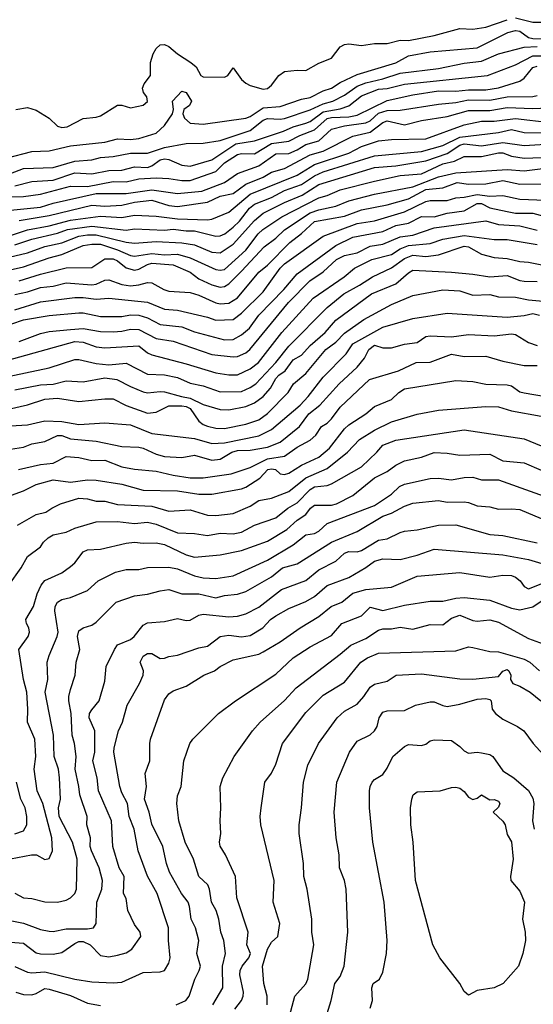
# Model space of a CAD drawing. Header units: metres. Extents: x -46681 to -43747, y -240911 to -237677.
# Tile 965 of 1056: x -44685 to -44625, y -237909 to -237795. Entities that reach past the tile are written whole.
import ezdxf

# ---------------------------------------------------------------- set-up
doc = ezdxf.new("R2010")
doc.units = ezdxf.units.M
doc.layers.add('CONTOUR_INDEX', color=1, linetype='Continuous')
doc.layers.add('CONTOUR_INTER', color=3, linetype='Continuous')

msp = doc.modelspace()

# ---------------------------------------------------------------- linework, layer by layer
at = {"layer": 'CONTOUR_INDEX'}
for points, elevation in [([(-44685.46, -237805.02), (-44684.1, -237804.78), (-44683.1, -237805.09), (-44681.6, -237806.02), (-44680.6, -237806.93), (-44680.1, -237807.1), (-44679.49, -237807.02), (-44677.6, -237806.06), (-44676.1, -237805.91), (-44675.6, -237805.74), (-44673.6, -237804.51), (-44673.1, -237804.51), (-44672.1, -237804.8), (-44670.6, -237804.48), (-44670.1, -237804.07), (-44670.16, -237803.52), (-44670.56, -237803.02), (-44670.68, -237802.52), (-44670.48, -237802.02), (-44669.76, -237801.02), (-44669.73, -237799.52), (-44669.44, -237798.52), (-44669.1, -237797.87), (-44668.6, -237797.44), (-44668.1, -237797.41), (-44667.6, -237797.65), (-44666.61, -237798.52), (-44665.04, -237799.52), (-44664.43, -237800.02), (-44663.87, -237801.02), (-44663.6, -237801.17), (-44661.1, -237801.21), (-44660.72, -237801.02), (-44660.1, -237800.12), (-44659.1, -237801.49), (-44658.6, -237801.91), (-44658.1, -237802.21), (-44656.6, -237802.61), (-44656.1, -237802.54), (-44655.6, -237802.16), (-44654.76, -237801.02), (-44654.1, -237800.58), (-44652.6, -237800.41), (-44651.6, -237800.44), (-44650.1, -237799.59), (-44648.6, -237798.99), (-44647.6, -237797.68), (-44647.1, -237797.41), (-44646.6, -237797.35), (-44645.1, -237797.53), (-44643.6, -237797.28), (-44642.1, -237797.3), (-44640.6, -237796.91), (-44639.6, -237796.95), (-44636.6, -237796.37), (-44633.6, -237795.55), (-44632.1, -237795.64), (-44630.6, -237795.4), (-44628.1, -237794.52)], 50), ([(-44627.1, -237794.29), (-44625.1, -237794.82), (-44623.6, -237794.8)], 50), ([(-44686.1, -237816.76), (-44682.6, -237816.39), (-44681.1, -237815.93), (-44676.1, -237814.81), (-44672.6, -237814.8), (-44669.6, -237814.36), (-44666.6, -237814.82), (-44663.77, -237814.52), (-44661.1, -237813.53), (-44659.6, -237812.49), (-44657.1, -237811.59), (-44655.1, -237810.16), (-44653.6, -237810.13), (-44652.6, -237809.7), (-44651.6, -237809.07), (-44650.1, -237808.65), (-44648.6, -237807.29), (-44647.1, -237806.92), (-44644.6, -237806.57), (-44644.1, -237806.33), (-44643.1, -237805.44), (-44642.1, -237805.13), (-44640.6, -237805.09), (-44636.1, -237804.36), (-44634.1, -237804.18), (-44632.6, -237803.86), (-44630.1, -237803.9), (-44628.1, -237803.53), (-44625.1, -237803.47), (-44624.6, -237803.37)], 55), ([(-44688.1, -237824.16), (-44684.6, -237823.35), (-44681.6, -237822.3), (-44680.1, -237821.94), (-44677.6, -237820.88), (-44676.6, -237820.71), (-44675.6, -237820.73), (-44673.6, -237821.38), (-44672.1, -237822.03), (-44671.6, -237822.11), (-44669.6, -237821.82), (-44668.1, -237821.96), (-44666.6, -237821.89), (-44665.1, -237822.33), (-44662.1, -237823.66), (-44661.6, -237823.77), (-44661.1, -237823.66), (-44658.6, -237821.44), (-44657.19, -237819.52), (-44656.63, -237819.02), (-44654.41, -237817.52), (-44650.1, -237815.31), (-44649.1, -237815.03), (-44647.6, -237814.38), (-44643.6, -237813.35), (-44640.6, -237812.71), (-44638.1, -237812.52), (-44635.6, -237811.34), (-44634.25, -237811.02), (-44633.1, -237810.5), (-44631.1, -237810.49), (-44629.1, -237810.05), (-44628.6, -237810.04), (-44627.6, -237810.45), (-44626.1, -237810.68), (-44623.1, -237810.58)], 60), ([(-44685.1, -237832.1), (-44682.6, -237831.14), (-44681.6, -237830.91), (-44679.1, -237830.67), (-44677.6, -237830.56), (-44675.6, -237830.9), (-44674.1, -237830.96), (-44673.1, -237830.89), (-44672.1, -237830.66), (-44671.1, -237830.7), (-44669.1, -237831.74), (-44667.1, -237832.06), (-44662.6, -237833.59), (-44660.1, -237833.87), (-44659.6, -237833.82), (-44658.6, -237833.4), (-44658.15, -237833.02), (-44653.63, -237827.52), (-44651.14, -237825.02), (-44649.6, -237823.95), (-44648.04, -237822.52), (-44647.1, -237822.03), (-44645.6, -237821.74), (-44644.1, -237820.94), (-44642.6, -237820.72), (-44640.6, -237819.86), (-44639.1, -237819.67), (-44636.6, -237818.81), (-44630.6, -237818.01), (-44629.1, -237818.43), (-44626.6, -237818.57), (-44624.6, -237819.07)], 65), ([(-44686.1, -237841.93), (-44684.1, -237841.82), (-44682.1, -237841.33), (-44680.1, -237841.44), (-44678.1, -237841.76), (-44675.1, -237841.58), (-44672.1, -237841.82), (-44669.6, -237842.81), (-44664.6, -237843.42), (-44662.6, -237843.98), (-44661.1, -237843.9), (-44657.1, -237843.09), (-44655.6, -237842.37), (-44652.28, -237839.52), (-44651.35, -237838.52), (-44649.6, -237836.25), (-44646.91, -237833.52), (-44646.1, -237832.36), (-44642.6, -237830.42), (-44639.1, -237829.4), (-44635.1, -237828.76), (-44628.1, -237829.23), (-44626.1, -237829.03), (-44625.1, -237828.8), (-44624.33, -237829.02)], 70), ([(-44686.31, -237860.52), (-44684.84, -237858.52), (-44684.1, -237857.17), (-44682.6, -237856.07), (-44682.24, -237855.52), (-44681.71, -237855.02), (-44681.1, -237854.67), (-44679.6, -237854.33), (-44678.6, -237853.86), (-44676.1, -237853.15), (-44673.6, -237853.1), (-44671.6, -237853.33), (-44670.1, -237853.19), (-44669.1, -237853.41), (-44666.6, -237854.4), (-44664.6, -237854.5), (-44663.1, -237854.72), (-44661.6, -237854.47), (-44660.1, -237854.53), (-44659.1, -237854.34), (-44657.6, -237853.51), (-44655.1, -237852.68), (-44653.72, -237851.52), (-44652.6, -237850.93), (-44651.1, -237849.37), (-44650.6, -237849.06), (-44649.1, -237848.9), (-44648.6, -237848.71), (-44645.1, -237846.7), (-44643.3, -237845.02), (-44642.6, -237844.18), (-44641.1, -237843.6), (-44633.1, -237842.39), (-44626.1, -237843.44), (-44624.1, -237844.25)], 75), ([(-44685.6, -237905.05), (-44684.1, -237905.71), (-44683.6, -237905.77), (-44682.1, -237905.65), (-44678.6, -237906.52), (-44676.6, -237906.82), (-44674.1, -237906.93), (-44673.1, -237906.85), (-44670.6, -237905.73), (-44668.6, -237905.67), (-44668.1, -237905.52), (-44667.6, -237904.66), (-44667.46, -237904.02), (-44667.65, -237902.02), (-44667.63, -237900.52), (-44668.97, -237896.52), (-44670.1, -237894.51), (-44671.17, -237891.52), (-44671.66, -237889.02), (-44672.23, -237887.52), (-44672.42, -237886.02), (-44673.1, -237884.77), (-44673.33, -237884.02), (-44674.02, -237880.02), (-44674.01, -237879.52), (-44673.49, -237877.52), (-44673, -237876.52), (-44672.46, -237874.52), (-44671.02, -237872.02), (-44670.6, -237871.02), (-44670.58, -237870.52), (-44670.95, -237869.52), (-44670.6, -237868.82), (-44670.1, -237868.52), (-44669.6, -237868.49), (-44668.6, -237869.09), (-44668.1, -237869.04), (-44667.6, -237868.85), (-44666.6, -237868.71), (-44664.1, -237867.83), (-44663.1, -237867.63), (-44661.6, -237866.52), (-44660.6, -237866.38), (-44659.1, -237866.55), (-44658.1, -237866.39), (-44656.63, -237865.52), (-44655.73, -237864.52), (-44655.1, -237864.09), (-44653.6, -237863.26), (-44651.6, -237862.45), (-44650.6, -237861.85), (-44649.1, -237860.58), (-44646.6, -237859.65), (-44644.6, -237858.47), (-44643.6, -237857.73), (-44642.6, -237857.46), (-44640.6, -237857.53), (-44638.6, -237857.02), (-44636.6, -237856.33), (-44628.6, -237857), (-44625.6, -237857.52), (-44622.6, -237858.42)], 80), ([(-44653.81, -237912.02), (-44652.89, -237908.52), (-44651.6, -237907.08), (-44651.39, -237906.52), (-44650.68, -237902.52), (-44650.9, -237901.02), (-44650.89, -237899.52), (-44651.46, -237896.02), (-44651.83, -237894.52), (-44651.86, -237893.02), (-44652.4, -237889.52), (-44652.4, -237888.52), (-44652.1, -237886.52), (-44651.89, -237883.52), (-44651.39, -237881.52), (-44650.11, -237879.02), (-44647.93, -237876.02), (-44647.1, -237875.23), (-44645.6, -237874.41), (-44644.82, -237873.52), (-44644.1, -237872.42), (-44643.6, -237872.09), (-44642.1, -237871.74), (-44641.06, -237871.02), (-44638.1, -237870.88), (-44633.6, -237871.47), (-44632.1, -237871.51), (-44629.1, -237871.19), (-44628.6, -237870.55), (-44628.1, -237870.39), (-44627.88, -237870.52), (-44627.67, -237871.02), (-44627.71, -237871.52), (-44627.43, -237872.02), (-44626.6, -237872.33), (-44625.41, -237873.02), (-44624.17, -237874.02)], 85), ([(-44685.6, -237889.56), (-44684.6, -237889.2), (-44684.18, -237888.52), (-44684.18, -237887.52), (-44684.4, -237886.52), (-44684.91, -237885.52), (-44685.4, -237883.52)], 75)]:
    msp.add_lwpolyline(points, dxfattribs=dict(at, elevation=elevation))
at = {"layer": 'CONTOUR_INTER'}
for points, elevation in [([(-44686.6, -237810.7), (-44683.6, -237809.89), (-44681.6, -237809.82), (-44679.1, -237809.24), (-44675.1, -237808.8), (-44673.6, -237808.44), (-44672.1, -237808.51), (-44671.1, -237808.4), (-44669.1, -237807.75), (-44668.1, -237806.88), (-44667.16, -237805.52), (-44667.07, -237805.02), (-44667.19, -237804.02), (-44666.1, -237802.86), (-44665.6, -237803.02), (-44664.96, -237804.02), (-44665.2, -237804.52), (-44665.84, -237805.02), (-44665.96, -237805.52), (-44665.77, -237806.02), (-44665.1, -237806.58), (-44663.6, -237806.73), (-44658.6, -237806), (-44658.1, -237805.83), (-44656.6, -237804.8), (-44654.6, -237804.65), (-44652.1, -237803.8), (-44651.1, -237803.61), (-44649.6, -237802.82), (-44648.6, -237802.51), (-44647.6, -237801.83), (-44645.6, -237800.91), (-44641.1, -237799.55), (-44639.6, -237798.72), (-44637.1, -237798.25), (-44631.6, -237797.79), (-44628, -237796.02), (-44627.1, -237795.76), (-44626.6, -237795.87), (-44625.6, -237796.58), (-44625.1, -237796.71), (-44623.1, -237796.79)], 51), ([(-44686.1, -237812.49), (-44684.6, -237811.9), (-44681.1, -237811.78), (-44678.6, -237811.04), (-44676.6, -237810.87), (-44675.6, -237810.6), (-44674.1, -237810.49), (-44672.1, -237810.09), (-44670.1, -237810.09), (-44668.1, -237809.42), (-44665.6, -237808.97), (-44663.6, -237808.93), (-44661.6, -237808.61), (-44658.1, -237807.46), (-44656.6, -237806.24), (-44656.1, -237806.05), (-44654.6, -237806.13), (-44654.1, -237806.04), (-44651.1, -237805.03), (-44649.6, -237804.33), (-44648.46, -237804.02), (-44647.1, -237803.33), (-44645.6, -237802.27), (-44644.6, -237801.9), (-44642.6, -237801.43), (-44640.6, -237800.76), (-44636.1, -237800.21), (-44633.1, -237799.6), (-44631.1, -237799.34), (-44629.1, -237798.5), (-44626.1, -237797.74), (-44624.6, -237797.64)], 52), ([(-44685.6, -237813.91), (-44683.6, -237813.41), (-44681.1, -237813.25), (-44678.6, -237812.38), (-44676.6, -237812.5), (-44674.6, -237812.12), (-44673.1, -237812.09), (-44671.6, -237811.68), (-44670.1, -237811.76), (-44669.6, -237811.57), (-44668.6, -237810.86), (-44668.1, -237810.75), (-44667.6, -237810.84), (-44666.1, -237811.51), (-44665.1, -237811.6), (-44662.6, -237810.86), (-44659.78, -237809.02), (-44657.6, -237808.65), (-44654.21, -237807.52), (-44653.1, -237807.01), (-44651.6, -237806.61), (-44651.1, -237806.39), (-44649.6, -237805.28), (-44647.6, -237804.92), (-44646.6, -237804.57), (-44645.1, -237803.42), (-44643.1, -237802.64), (-44642.1, -237802.55), (-44640.1, -237802.05), (-44630.4, -237801.02), (-44627.1, -237799.78), (-44625.1, -237798.72), (-44624.1, -237798.72)], 53), ([(-44686.6, -237815.2), (-44684.6, -237815.17), (-44682.6, -237814.87), (-44679.1, -237813.95), (-44677.1, -237813.97), (-44674.1, -237813.41), (-44672.6, -237813.43), (-44671.1, -237813.1), (-44669.1, -237812.97), (-44667.6, -237813.05), (-44666.1, -237813.3), (-44665.1, -237813.29), (-44662.1, -237812.24), (-44661.1, -237811.24), (-44659.6, -237810.26), (-44659.1, -237810.14), (-44657.6, -237810.16), (-44655.6, -237808.97), (-44653.6, -237808.68), (-44652.3, -237808.02), (-44650.6, -237807.36), (-44649.1, -237806.05), (-44648.6, -237805.94), (-44646.6, -237805.87), (-44645.6, -237805.65), (-44642.1, -237803.95), (-44639.1, -237803.3), (-44636.1, -237802.82), (-44634.1, -237802.86), (-44632.6, -237802.71), (-44630.6, -237802.7), (-44629.1, -237802.47), (-44626.6, -237801.7), (-44626.1, -237801.36), (-44625.1, -237800.08), (-44624.6, -237799.95)], 54), ([(-44685.1, -237817.95), (-44681.6, -237817.39), (-44676.6, -237816.15), (-44675.1, -237816.28), (-44673.1, -237816.16), (-44671.6, -237815.83), (-44669.6, -237815.57), (-44667.6, -237816.2), (-44666.6, -237816.34), (-44663.1, -237815.82), (-44661.6, -237815.12), (-44660.1, -237814.79), (-44658.6, -237813.73), (-44656.6, -237812.9), (-44655.6, -237812.32), (-44654.1, -237811.87), (-44651.1, -237810.3), (-44649.6, -237809.86), (-44646.1, -237808.12), (-44644.1, -237807.65), (-44642.6, -237806.52), (-44642.1, -237806.34), (-44640.1, -237806.79), (-44638.1, -237806.28), (-44635.1, -237805.83), (-44632.6, -237805.1), (-44630.1, -237805.1), (-44628.1, -237804.75), (-44625.1, -237804.89), (-44620.6, -237804.69)], 56), ([(-44686.1, -237819.71), (-44684.1, -237819.03), (-44681.6, -237818.59), (-44679.1, -237817.91), (-44675.6, -237817.46), (-44673.1, -237817.61), (-44671.6, -237817.33), (-44669.1, -237817.46), (-44666.6, -237817.75), (-44663.1, -237817.89), (-44662.6, -237817.8), (-44660.6, -237817), (-44658.1, -237814.89), (-44652.6, -237812.67), (-44650.6, -237811.41), (-44646.6, -237810.11), (-44645.1, -237809.32), (-44643.1, -237808.67), (-44641.6, -237808.49), (-44637.6, -237808.42), (-44633.1, -237806.8), (-44631.1, -237806.35), (-44629.6, -237806.37), (-44627.1, -237806.05), (-44623.1, -237806.5)], 57), ([(-44685.6, -237820.79), (-44683.6, -237820.14), (-44680.6, -237819.45), (-44679.45, -237819.02), (-44676.6, -237818.61), (-44672.6, -237819.09), (-44671.6, -237818.93), (-44668.1, -237819.07), (-44667.1, -237818.97), (-44665.6, -237819.16), (-44664.6, -237819.16), (-44662.1, -237819.8), (-44661.6, -237819.75), (-44661.07, -237819.52), (-44660.1, -237818.75), (-44659.36, -237818.02), (-44658.19, -237816.52), (-44657.6, -237816.07), (-44655.6, -237815.26), (-44654.1, -237814.47), (-44652.1, -237813.75), (-44650.6, -237812.75), (-44649.6, -237812.27), (-44643.6, -237810.4), (-44638.1, -237809.92), (-44635.6, -237809.19), (-44633.6, -237808.23), (-44629.1, -237807.69), (-44627.6, -237807.34), (-44626.1, -237807.7), (-44616.6, -237807.71)], 58), ([(-44687.6, -237822.55), (-44684.1, -237821.73), (-44682.1, -237820.98), (-44680.1, -237820.57), (-44678.1, -237819.78), (-44677.1, -237819.62), (-44676.1, -237819.65), (-44672.6, -237820.48), (-44671.6, -237820.6), (-44669.1, -237820.41), (-44666.1, -237820.56), (-44664.6, -237820.8), (-44662.6, -237821.65), (-44661.6, -237821.74), (-44660.1, -237820.71), (-44657.6, -237817.97), (-44656.6, -237817.12), (-44654.1, -237815.87), (-44652.05, -237815.02), (-44650.1, -237813.75), (-44643.6, -237811.76), (-44641.1, -237811.58), (-44637.6, -237811.01), (-44635.1, -237810.14), (-44633.6, -237809.15), (-44633.1, -237809.01), (-44631.1, -237809.24), (-44628.6, -237808.87), (-44626.1, -237809.2), (-44623.6, -237809.04)], 59), ([(-44685.1, -237824.99), (-44682.6, -237824.21), (-44679.6, -237823.49), (-44676.6, -237823.46), (-44675.1, -237822.42), (-44674.1, -237822.43), (-44673.6, -237822.68), (-44672.6, -237823.5), (-44671.6, -237823.74), (-44671.1, -237823.65), (-44670.1, -237823.09), (-44669.6, -237822.95), (-44667.1, -237823.14), (-44665.1, -237823.97), (-44664.1, -237824.78), (-44662.6, -237825.47), (-44661.6, -237825.75), (-44661.1, -237825.67), (-44660.6, -237825.34), (-44659.1, -237823.86), (-44656.46, -237821.02), (-44655.1, -237820.03), (-44654.1, -237819.05), (-44651.1, -237817.08), (-44650.1, -237816.71), (-44648.1, -237816.27), (-44646.6, -237815.67), (-44643.6, -237814.87), (-44639.1, -237814.03), (-44636.1, -237812.88), (-44634.1, -237812.38), (-44628.1, -237811.99), (-44626.1, -237812.17), (-44623.6, -237811.83)], 61), ([(-44685.6, -237826.59), (-44684.1, -237826.29), (-44682.6, -237825.79), (-44681.1, -237825.63), (-44679.6, -237825.25), (-44676.6, -237825.48), (-44676.1, -237825.39), (-44675.1, -237824.93), (-44674.6, -237824.87), (-44673.1, -237825.42), (-44672.1, -237825.57), (-44671.1, -237825.48), (-44670.1, -237825.19), (-44669.6, -237825.22), (-44668.21, -237826.02), (-44667.6, -237826.22), (-44665.1, -237826.36), (-44664.1, -237826.67), (-44662.1, -237827.55), (-44661.6, -237827.69), (-44660.6, -237827.59), (-44659.6, -237827), (-44657.1, -237823.99), (-44656.1, -237823.17), (-44653.48, -237820.52), (-44652.1, -237819.46), (-44650.6, -237818.09), (-44647.1, -237817.45), (-44645.1, -237816.73), (-44642.1, -237816.13), (-44639.6, -237815.42), (-44637.6, -237814.32), (-44635.6, -237814.15), (-44633.94, -237813.52), (-44632.6, -237813.73), (-44630.6, -237813.68), (-44628.6, -237813.27), (-44626.6, -237813.7), (-44624.1, -237813.66)], 62), ([(-44685.6, -237828.39), (-44682.6, -237827.47), (-44678.6, -237826.95), (-44677.6, -237826.95), (-44676.1, -237827.16), (-44674.6, -237827.03), (-44670.1, -237827.49), (-44668.1, -237828.31), (-44666.6, -237828.41), (-44663.1, -237829.23), (-44662.1, -237829.58), (-44660.1, -237829.51), (-44659.1, -237828.78), (-44656.6, -237826.3), (-44654.62, -237823.52), (-44654.11, -237823.02), (-44649.6, -237819.8), (-44645.6, -237818.29), (-44643.6, -237817.99), (-44640.1, -237816.96), (-44637.6, -237815.73), (-44637.1, -237815.62), (-44635.1, -237815.61), (-44634.1, -237815.3), (-44633.1, -237815.25), (-44631.6, -237814.92), (-44630.1, -237815.1), (-44628.6, -237815.04), (-44626.6, -237815.46), (-44623.6, -237815.6)], 63), ([(-44685.96, -237830.02), (-44684.6, -237829.56), (-44681.6, -237829.03), (-44678.1, -237828.72), (-44677.6, -237828.72), (-44675.6, -237829.15), (-44673.1, -237829.18), (-44672.1, -237828.98), (-44671.1, -237829.01), (-44670.1, -237829.31), (-44668.6, -237830.08), (-44666.1, -237830.37), (-44664.6, -237830.95), (-44661.1, -237831.87), (-44660.1, -237831.85), (-44659.1, -237831.31), (-44658.19, -237830.52), (-44657.1, -237829.01), (-44654.18, -237826.02), (-44652.6, -237824.17), (-44648.1, -237820.88), (-44646.1, -237819.9), (-44642.6, -237819.25), (-44641.1, -237818.55), (-44639.6, -237818.25), (-44638.1, -237817.48), (-44636.6, -237817.52), (-44635.1, -237817.12), (-44633.1, -237816.84), (-44631.6, -237815.96), (-44631.1, -237815.99), (-44630.1, -237816.49), (-44628.1, -237816.92), (-44627.1, -237817.09), (-44625.1, -237817.12), (-44623.53, -237817.52)], 64), ([(-44689.1, -237835.01), (-44678.6, -237832.09), (-44677.6, -237832.17), (-44676.1, -237832.7), (-44675.1, -237832.83), (-44671.1, -237832.57), (-44670.1, -237833.41), (-44669.6, -237833.65), (-44665.6, -237834.68), (-44662.1, -237835.75), (-44660.6, -237835.98), (-44659.6, -237835.96), (-44658.1, -237835.27), (-44657.15, -237834.52), (-44654.41, -237831.02), (-44650.74, -237827.02), (-44647.12, -237824.52), (-44645.91, -237823.52), (-44643.91, -237822.52), (-44641.6, -237821.91), (-44640.6, -237821.28), (-44639.6, -237820.89), (-44637.1, -237820.64), (-44635.6, -237820.14), (-44633.1, -237819.69), (-44629.6, -237820.18), (-44628.1, -237820.19), (-44624.6, -237820.75)], 66), ([(-44687.1, -237836.34), (-44681.6, -237835.16), (-44678.6, -237834.18), (-44678.1, -237834.18), (-44676.1, -237834.64), (-44674.6, -237834.81), (-44672.6, -237834.6), (-44670.1, -237835.88), (-44668.1, -237835.99), (-44666.6, -237836.29), (-44665.1, -237836.93), (-44663.6, -237837.24), (-44661.6, -237837.97), (-44659.1, -237837.9), (-44658.1, -237837.47), (-44657.45, -237837.02), (-44655.11, -237834.52), (-44653.6, -237832.62), (-44649.1, -237828.12), (-44647.15, -237826.52), (-44645.32, -237825.52), (-44643.81, -237824.52), (-44641.6, -237823.48), (-44640.1, -237822.38), (-44639.1, -237822.01), (-44637.6, -237822.16), (-44636.1, -237821.96), (-44633.1, -237820.97), (-44632.6, -237821.05), (-44631.1, -237821.88), (-44629.6, -237822.28), (-44628.1, -237822.39), (-44626.6, -237822.76), (-44625.6, -237822.84), (-44622.1, -237823.52)], 67), ([(-44685.6, -237837.73), (-44682.6, -237837.15), (-44681.1, -237837.06), (-44679.6, -237836.67), (-44677.6, -237836.78), (-44675.1, -237836.31), (-44673.69, -237836.52), (-44672.1, -237837.35), (-44670.6, -237837.95), (-44670.1, -237838.09), (-44668.6, -237837.9), (-44668.1, -237837.95), (-44666.14, -237838.52), (-44665.1, -237838.69), (-44663.6, -237839.45), (-44661.6, -237840.02), (-44660.6, -237840.04), (-44658.6, -237839.68), (-44657.6, -237839.24), (-44656.6, -237838.51), (-44655.73, -237837.52), (-44655.1, -237836.39), (-44654.77, -237836.02), (-44654, -237835.52), (-44653.1, -237834.21), (-44652.1, -237833.66), (-44651.1, -237832.55), (-44649.36, -237831.02), (-44648.1, -237829.6), (-44643.93, -237826.52), (-44641.1, -237825.37), (-44639.6, -237824.07), (-44639.1, -237823.77), (-44634.6, -237823.98), (-44632.1, -237824.21), (-44630.1, -237824.54), (-44628.1, -237824.36), (-44626.6, -237824.95), (-44626.1, -237825.04), (-44624.6, -237825.08)], 68), ([(-44688.6, -237840.47), (-44684.1, -237839.46), (-44682.1, -237838.8), (-44680.6, -237838.7), (-44678.1, -237839.07), (-44675.1, -237838.76), (-44674.1, -237838.79), (-44672.6, -237839.56), (-44670.1, -237840.43), (-44669.1, -237840.33), (-44667.6, -237839.58), (-44666.1, -237839.59), (-44665.6, -237839.67), (-44665.1, -237839.92), (-44664.1, -237841.4), (-44663.6, -237841.78), (-44663.1, -237841.97), (-44662.1, -237842.21), (-44661.1, -237842.24), (-44658.6, -237841.73), (-44657.1, -237841.21), (-44656.1, -237840.49), (-44653.66, -237838.02), (-44653.03, -237837.02), (-44651.6, -237835.81), (-44649.25, -237833.02), (-44648.1, -237832.15), (-44647.1, -237831.11), (-44644.82, -237829.52), (-44641.6, -237827.77), (-44639.1, -237826.73), (-44635.6, -237826.06), (-44633.6, -237826.18), (-44632.1, -237826.68), (-44630.1, -237826.58), (-44629.1, -237826.87), (-44627.1, -237826.89), (-44625.6, -237827.2), (-44622.6, -237827.5)], 69), ([(-44686.1, -237844.67), (-44684.6, -237844.4), (-44683.6, -237844.01), (-44682.1, -237843.75), (-44680.6, -237843.04), (-44680.1, -237843.04), (-44679.1, -237843.46), (-44676.1, -237843.7), (-44673.1, -237844.34), (-44671.1, -237844.43), (-44670.6, -237844.54), (-44669.1, -237845.25), (-44668.1, -237845.5), (-44666.1, -237845.64), (-44664.6, -237845.37), (-44662.6, -237845.93), (-44661.6, -237845.81), (-44660.24, -237845.02), (-44659.6, -237844.82), (-44658.1, -237844.76), (-44656.1, -237844.4), (-44654.6, -237843.84), (-44652.36, -237842.02), (-44651.26, -237840.52), (-44649.97, -237839.52), (-44647.73, -237837.02), (-44645.6, -237835.08), (-44644.74, -237834.02), (-44644.26, -237833.02), (-44643.6, -237832.52), (-44642.6, -237832.81), (-44641.6, -237832.84), (-44640.1, -237832.39), (-44638.6, -237832.19), (-44637.6, -237831.51), (-44637.1, -237831.43), (-44634.6, -237831.55), (-44632.6, -237831.28), (-44629.6, -237831.42), (-44627.6, -237831.17), (-44627.1, -237831.27), (-44625.6, -237832.21), (-44624.6, -237832.55)], 71), ([(-44685.15, -237847.02), (-44682.6, -237846.45), (-44681.1, -237846.3), (-44679.6, -237845.5), (-44678.1, -237845.62), (-44676.6, -237845.96), (-44675.1, -237845.94), (-44673.1, -237846.72), (-44671.6, -237847), (-44669.1, -237847.21), (-44667.1, -237847.69), (-44665.1, -237847.98), (-44663.6, -237848), (-44660.32, -237847.52), (-44658.1, -237846.81), (-44656.1, -237845.79), (-44654.1, -237845.46), (-44652.6, -237844.42), (-44651.1, -237843.6), (-44650.45, -237843.02), (-44649.79, -237842.02), (-44649.1, -237841.6), (-44648.6, -237841.1), (-44647.6, -237839.73), (-44644.18, -237836.52), (-44640.77, -237835.52), (-44638.72, -237834.52), (-44637.1, -237834.49), (-44634.6, -237833.58), (-44633.1, -237833.83), (-44630.6, -237833.8), (-44628.6, -237834.38), (-44626.1, -237834.89), (-44624.6, -237834.9)], 72), ([(-44685.99, -237850.02), (-44684.6, -237849.53), (-44683.1, -237848.79), (-44681.1, -237848.23), (-44679.1, -237848.49), (-44677.1, -237848.24), (-44676.1, -237848.25), (-44673.1, -237848.73), (-44670.6, -237849.43), (-44666.6, -237849.53), (-44664.1, -237849.91), (-44662.6, -237849.89), (-44659.1, -237849.27), (-44658.6, -237849.07), (-44656.96, -237848.02), (-44656.05, -237847.02), (-44655.6, -237846.93), (-44655.16, -237847.02), (-44654.6, -237847.53), (-44654.1, -237847.59), (-44653.6, -237847.47), (-44652.1, -237846.51), (-44650.1, -237845.6), (-44648.85, -237844.52), (-44647.1, -237842.27), (-44646.6, -237841.81), (-44644.6, -237840.52), (-44643.6, -237839.68), (-44641.6, -237838.87), (-44640.75, -237838.02), (-44640.1, -237837.62), (-44634.1, -237836.65), (-44632.1, -237836.75), (-44630.6, -237837.05), (-44628.1, -237837.15), (-44627.6, -237837.27), (-44626.6, -237837.95), (-44626.1, -237838.08), (-44623.6, -237838.5)], 73), ([(-44685.3, -237853.52), (-44683.1, -237852.26), (-44681.97, -237852.02), (-44681.29, -237851.52), (-44680.25, -237851.02), (-44678.1, -237850.37), (-44677.1, -237850.45), (-44676.1, -237850.74), (-44675.1, -237850.71), (-44673.6, -237851.1), (-44669.6, -237851.29), (-44667.6, -237851.87), (-44665.1, -237851.74), (-44663.1, -237852.37), (-44662.1, -237852.41), (-44660.1, -237852.16), (-44658.1, -237851.31), (-44657.1, -237850.64), (-44655.6, -237850.38), (-44653.6, -237849.58), (-44651.6, -237848.01), (-44649.1, -237846.91), (-44646.74, -237845.02), (-44645.35, -237843.52), (-44643.6, -237842.45), (-44641.6, -237841.45), (-44638.6, -237840.56), (-44636.1, -237840.08), (-44630.6, -237839.68), (-44629.1, -237839.72), (-44627.6, -237840.16), (-44624.1, -237840.8)], 74), ([(-44686.1, -237892.47), (-44683.66, -237892.02), (-44683.06, -237892.02), (-44682.1, -237892.55), (-44681.6, -237892.43), (-44681.18, -237891.52), (-44681.26, -237890.02), (-44682.34, -237886.02), (-44682.99, -237884.52), (-44683.35, -237882.02), (-44683.16, -237880.52), (-44683.27, -237878.52), (-44684.11, -237876.52), (-44684.06, -237875.02), (-44684.21, -237873.02), (-44684.57, -237871.52), (-44685.13, -237868.02), (-44684.02, -237866.52), (-44683.88, -237866.02), (-44683.94, -237865.52), (-44684.25, -237865.02), (-44684.3, -237864.52), (-44683.41, -237863.02), (-44683, -237861.52), (-44682.52, -237860.52), (-44682.1, -237859.99), (-44680.1, -237859.07), (-44679.1, -237858.35), (-44678.6, -237857.91), (-44677.6, -237856.63), (-44677.1, -237856.41), (-44675.6, -237856.33), (-44672.6, -237855.61), (-44671.6, -237855.52), (-44670.6, -237855.64), (-44669.1, -237855.6), (-44668.1, -237855.76), (-44665.6, -237856.98), (-44664.6, -237857.26), (-44661.6, -237856.97), (-44659.1, -237856.49), (-44656.1, -237855.39), (-44653.83, -237854.02), (-44652.6, -237852.92), (-44651.6, -237852.27), (-44651.07, -237851.52), (-44650.6, -237851.18), (-44648.6, -237851.18), (-44648.02, -237851.02), (-44646.1, -237850.06), (-44643.6, -237847.98), (-44642.1, -237847.24), (-44641.1, -237846.51), (-44640.1, -237846.02), (-44638.1, -237845.57), (-44636.6, -237845.04), (-44635.1, -237845.1), (-44633.6, -237845.34), (-44630.1, -237845.25), (-44628.6, -237846.01), (-44626.1, -237846.24), (-44624.1, -237847.11)], 76), ([(-44685.6, -237896.49), (-44684.6, -237897.04), (-44683.6, -237897.12), (-44682.1, -237897.49), (-44680.6, -237897.53), (-44679.6, -237897.31), (-44679.1, -237897.01), (-44678.6, -237896.52), (-44678.4, -237896.02), (-44678.33, -237892.52), (-44678.85, -237890.52), (-44680.43, -237887.52), (-44680.49, -237886.52), (-44680.25, -237885.52), (-44680.36, -237883.02), (-44680.51, -237882.02), (-44681, -237880.52), (-44681.06, -237878.02), (-44682.06, -237873.02), (-44681.73, -237871.52), (-44681.83, -237869.52), (-44681.6, -237868.72), (-44680.63, -237866.52), (-44680.54, -237866.02), (-44680.93, -237863.52), (-44680.87, -237863.02), (-44680.6, -237862.5), (-44680.1, -237862.21), (-44679.1, -237861.96), (-44677.1, -237861.14), (-44675.87, -237860.02), (-44673.82, -237859.02), (-44672.6, -237858.7), (-44671.1, -237858.71), (-44670.1, -237858.45), (-44667.6, -237858.44), (-44666.6, -237858.62), (-44664.6, -237859.45), (-44663.6, -237859.66), (-44662.1, -237859.73), (-44660.1, -237859.42), (-44656.1, -237857.6), (-44653.1, -237855.8), (-44651.6, -237854.66), (-44650.6, -237854.48), (-44650.1, -237854.21), (-44649.1, -237853.34), (-44643.6, -237851.22), (-44641.6, -237849.9), (-44640.66, -237849.02), (-44640.1, -237848.73), (-44637.1, -237848.06), (-44636.1, -237848.03), (-44634.6, -237848.22), (-44633.1, -237847.95), (-44632.1, -237847.93), (-44631.1, -237848.22), (-44629.1, -237848.24), (-44620.6, -237851.25)], 77), ([(-44687.1, -237899.49), (-44684.6, -237899.98), (-44682.6, -237900.72), (-44681.6, -237900.93), (-44681.1, -237900.95), (-44679.6, -237900.63), (-44677.1, -237900.65), (-44676.4, -237900.52), (-44676.11, -237900.02), (-44676, -237897.52), (-44675.45, -237896.02), (-44675.34, -237895.02), (-44675.73, -237893.52), (-44676.65, -237891.52), (-44676.78, -237891.02), (-44676.77, -237890.02), (-44677.17, -237888.52), (-44677.13, -237887.52), (-44678.01, -237885.02), (-44678.1, -237884.02), (-44678.55, -237882.02), (-44678.42, -237880.52), (-44678.61, -237879.02), (-44678.9, -237878.02), (-44679, -237875.52), (-44679.27, -237874.02), (-44679.28, -237873.52), (-44679.1, -237872.71), (-44678.56, -237871.02), (-44678.43, -237869.52), (-44677.99, -237868.02), (-44678.26, -237866.52), (-44678.1, -237865.84), (-44677.6, -237865.52), (-44676.6, -237865.21), (-44676.1, -237864.86), (-44673.75, -237862.52), (-44671.6, -237861.76), (-44670.1, -237861.58), (-44668.6, -237861.17), (-44667.6, -237861.05), (-44666.1, -237861.53), (-44664.1, -237861.52), (-44662.1, -237861.99), (-44661.1, -237861.74), (-44659.6, -237861.57), (-44658.6, -237861.28), (-44655.6, -237859.57), (-44654.32, -237858.52), (-44652.6, -237858.05), (-44648.6, -237855.5), (-44645.6, -237854.25), (-44642.6, -237852.46), (-44641.6, -237852.14), (-44640.1, -237851.29), (-44639.1, -237850.97), (-44636.1, -237850.65), (-44635.1, -237850.82), (-44633.1, -237850.79), (-44632.6, -237850.86), (-44631.6, -237851.27), (-44630.1, -237851.39), (-44629.1, -237851.66), (-44627.6, -237851.61), (-44626.6, -237851.71), (-44624.1, -237852.75)], 78), ([(-44687.1, -237902.11), (-44684.6, -237902.3), (-44683.1, -237903.45), (-44682.6, -237903.58), (-44681.1, -237903.59), (-44680.1, -237903.4), (-44678.6, -237902.35), (-44678.1, -237902.12), (-44677.6, -237902.13), (-44676.8, -237902.52), (-44675.6, -237903.76), (-44674.6, -237903.9), (-44673.6, -237903.73), (-44672.6, -237903.45), (-44671.94, -237903.02), (-44670.89, -237901.52), (-44670.94, -237901.02), (-44671.6, -237900.12), (-44672.38, -237898.52), (-44672.6, -237897.12), (-44672.89, -237896.52), (-44672.82, -237894.52), (-44673.41, -237893.52), (-44674.14, -237891.02), (-44674.32, -237888.02), (-44675.83, -237884.52), (-44675.99, -237883.02), (-44676.47, -237881.02), (-44676.26, -237880.02), (-44676.25, -237877.52), (-44676.91, -237876.02), (-44676.86, -237875.52), (-44676.6, -237875.07), (-44675.75, -237874.02), (-44675.1, -237871.75), (-44674.94, -237870.02), (-44673.94, -237868.02), (-44673.6, -237867.48), (-44672.1, -237866.87), (-44671.66, -237866.52), (-44670.6, -237865.19), (-44670.1, -237864.94), (-44668.1, -237864.76), (-44666.6, -237864.42), (-44665.6, -237864.65), (-44665.1, -237864.63), (-44664.1, -237864.04), (-44663.6, -237863.92), (-44660.6, -237864.23), (-44659.6, -237864.14), (-44658.6, -237863.87), (-44657.1, -237863.09), (-44654.43, -237861.02), (-44651.6, -237859.99), (-44650.1, -237858.75), (-44648.1, -237857.71), (-44647.1, -237856.79), (-44646.6, -237856.61), (-44645.6, -237856.62), (-44645.1, -237856.48), (-44643.1, -237855.26), (-44642.1, -237855.13), (-44640.6, -237854.36), (-44640.1, -237854.23), (-44638.6, -237854.08), (-44636.1, -237853.54), (-44634.1, -237853.5), (-44630.1, -237854.6), (-44628.6, -237854.73), (-44624.6, -237855.58)], 79), ([(-44666.74, -237909.52), (-44665.62, -237909.02), (-44665.23, -237908.52), (-44664.58, -237906.52), (-44664.06, -237905.52), (-44663.9, -237905.02), (-44664.33, -237903.52), (-44664.11, -237902.02), (-44664.5, -237900.52), (-44664.98, -237899.52), (-44665.18, -237898.02), (-44665.36, -237897.52), (-44666.12, -237896.52), (-44667.52, -237894.02), (-44667.88, -237893.02), (-44668.29, -237891.02), (-44669.6, -237888.42), (-44669.91, -237887.02), (-44670.45, -237885.52), (-44670.21, -237884.02), (-44670.37, -237882.52), (-44669.84, -237881.02), (-44669.84, -237879.02), (-44669.74, -237878.52), (-44668.1, -237873.91), (-44667.6, -237873.21), (-44667.1, -237872.87), (-44665.6, -237872.33), (-44663.5, -237871.02), (-44662.26, -237870.52), (-44661.6, -237870.01), (-44660.1, -237869.23), (-44657.1, -237868.57), (-44656.6, -237868.32), (-44654.6, -237867.15), (-44652.27, -237865.52), (-44650.1, -237864.18), (-44648.65, -237863.02), (-44647.42, -237862.52), (-44646.1, -237861.45), (-44644.6, -237861.02), (-44641.6, -237860.76), (-44638.6, -237859.48), (-44633.6, -237859.05), (-44630.1, -237859.6), (-44628.6, -237859.34), (-44627.6, -237859.41), (-44627.1, -237859.6), (-44626.57, -237860.02), (-44626.1, -237860.67), (-44625.6, -237860.96), (-44624.1, -237860.36)], 81), ([(-44662.47, -237909.52), (-44661.31, -237907.52), (-44661.35, -237905.02), (-44660.97, -237903.52), (-44661.17, -237902.02), (-44661.53, -237901.02), (-44661.78, -237899.52), (-44662.08, -237898.52), (-44662.63, -237897.52), (-44662.84, -237896.02), (-44663.06, -237895.52), (-44664.12, -237894.52), (-44664.72, -237892.52), (-44665.71, -237890.52), (-44666.43, -237888.02), (-44666.69, -237886.02), (-44666.6, -237885.1), (-44666.17, -237884.02), (-44665.86, -237881.02), (-44665.16, -237879.02), (-44664.8, -237878.52), (-44661.79, -237875.52), (-44659.82, -237874.02), (-44655.1, -237870.92), (-44653.1, -237869.02), (-44651.1, -237867.74), (-44648.6, -237866.4), (-44647.39, -237865.02), (-44645.1, -237864.09), (-44644.1, -237863.11), (-44642.6, -237863.48), (-44640.1, -237862.87), (-44637.1, -237862.41), (-44635.6, -237862.38), (-44634.1, -237862.04), (-44633.1, -237861.96), (-44630.1, -237862.27), (-44627.6, -237863.21), (-44626.6, -237863.42), (-44625.1, -237863.05), (-44624.1, -237862.4)], 82), ([(-44659.89, -237910.02), (-44659.1, -237909.02), (-44658.92, -237908.52), (-44658.87, -237908.02), (-44659.31, -237906.02), (-44659.29, -237905.52), (-44659.06, -237905.02), (-44658.26, -237904.02), (-44658.06, -237903.52), (-44658.5, -237902.52), (-44658.34, -237901.02), (-44659.68, -237897.02), (-44659.82, -237894.52), (-44660.97, -237892.02), (-44661.6, -237891.01), (-44661.68, -237890.52), (-44661.52, -237889.52), (-44661.63, -237888.02), (-44661.52, -237886.52), (-44661.61, -237884.02), (-44661.3, -237883.02), (-44659.96, -237880.52), (-44657.82, -237877.52), (-44656.93, -237876.52), (-44654.1, -237873.98), (-44652.72, -237872.52), (-44647.6, -237868.59), (-44646.36, -237867.52), (-44644.6, -237866.77), (-44643.1, -237865.78), (-44642.6, -237865.63), (-44641.6, -237865.61), (-44640.6, -237865.42), (-44639.1, -237865.66), (-44637.1, -237865.1), (-44635.6, -237865.14), (-44634.6, -237864.37), (-44633.6, -237864.01), (-44632.1, -237864.66), (-44631.6, -237864.73), (-44630.1, -237864.58), (-44629.1, -237864.83), (-44625.6, -237866.77), (-44622.6, -237867.83)], 83), ([(-44656.14, -237909.52), (-44656.11, -237908.52), (-44656.53, -237907.02), (-44656.68, -237905.02), (-44656.1, -237903), (-44655.6, -237902.19), (-44654.89, -237901.52), (-44654.66, -237900.02), (-44655.41, -237897.52), (-44655.32, -237895.02), (-44656.85, -237888.52), (-44656.93, -237887.52), (-44656.83, -237886.52), (-44656.41, -237883.52), (-44655.6, -237882.47), (-44655.1, -237881.43), (-44654.32, -237879.02), (-44651.6, -237875.39), (-44649.6, -237873.35), (-44647.1, -237871.84), (-44645.19, -237869.52), (-44644.4, -237869.02), (-44643.1, -237868.46), (-44634.1, -237868.18), (-44632.6, -237867.74), (-44632.1, -237867.8), (-44630.1, -237868.28), (-44629.1, -237868.3), (-44626.1, -237869.16), (-44625.43, -237869.52), (-44624.33, -237870.52)], 84), ([(-44649.28, -237911.02), (-44648.66, -237909.02), (-44648.23, -237907.02), (-44647.6, -237906.2), (-44647.12, -237905.02), (-44646.7, -237901.02), (-44646.9, -237896.02), (-44647.09, -237895.02), (-44647.67, -237893.52), (-44647.7, -237892.02), (-44648.05, -237890.02), (-44648.3, -237887.02), (-44648, -237883.52), (-44646.52, -237880.02), (-44645.6, -237878.74), (-44644.1, -237878), (-44643.6, -237877.54), (-44643.28, -237877.02), (-44643.04, -237876.02), (-44642.6, -237875.34), (-44642.1, -237875.18), (-44640.1, -237875.14), (-44638.78, -237874.52), (-44637.1, -237874.14), (-44636.6, -237874.14), (-44635.6, -237874.59), (-44635.1, -237874.68), (-44633.6, -237874.42), (-44631.6, -237873.83), (-44630.6, -237873.75), (-44630.1, -237873.86), (-44629.95, -237874.02), (-44629.83, -237875.02), (-44629.47, -237875.52), (-44628.6, -237876.16), (-44626.87, -237877.02), (-44626.14, -237877.52), (-44625.07, -237879.02), (-44622.75, -237881.52)], 86), ([(-44644.1, -237909.89), (-44643.83, -237909.02), (-44643.91, -237907.52), (-44643.75, -237907.02), (-44643.02, -237906.52), (-44642.6, -237905.72), (-44642.17, -237903.52), (-44642.1, -237902.02), (-44642.47, -237897.52), (-44643.77, -237890.52), (-44644.17, -237886.52), (-44644.17, -237884.52), (-44644.1, -237884.01), (-44643.85, -237883.52), (-44643.6, -237883.23), (-44642.6, -237882.63), (-44642.1, -237881.88), (-44641.46, -237880.52), (-44640.1, -237879.36), (-44639.6, -237879.11), (-44638.1, -237879.23), (-44637.6, -237879.09), (-44637.1, -237878.7), (-44636.6, -237878.6), (-44634.6, -237878.67), (-44633.6, -237879.34), (-44633.1, -237879.88), (-44632.6, -237880.13), (-44631.6, -237880.02), (-44631.1, -237880.09), (-44630.1, -237880.29), (-44629.76, -237880.52), (-44628.6, -237882.19), (-44627.31, -237883.02), (-44625.6, -237884.51), (-44625.1, -237885.39), (-44624.99, -237886.02), (-44625.15, -237888.02), (-44624.92, -237889.02)], 87), ([(-44635.91, -237884.52), (-44634.6, -237884.13), (-44634.1, -237884.11), (-44633.6, -237884.23), (-44633.1, -237884.63), (-44632.6, -237885.27), (-44632.1, -237885.55), (-44631.6, -237885.4), (-44631.1, -237885.01), (-44630.1, -237885.58), (-44629.6, -237885.54), (-44629.1, -237885.73), (-44628.94, -237886.02), (-44629.1, -237886.44), (-44629.72, -237887.02), (-44628.6, -237888.07), (-44628.33, -237888.52), (-44628.1, -237889.62), (-44627.6, -237890.47), (-44627.37, -237892.52), (-44627.71, -237894.52), (-44627.65, -237895.02), (-44626.6, -237896.25), (-44626.07, -237897.52), (-44626.31, -237899.52), (-44625.98, -237901.02), (-44625.96, -237902.02), (-44626.25, -237903.52), (-44626.78, -237905.02), (-44628.57, -237907.02), (-44629.6, -237907.53), (-44631.6, -237907.83), (-44632.6, -237908.39), (-44633.1, -237907.96), (-44633.62, -237907.02), (-44635.95, -237904.02), (-44636.78, -237902.52), (-44638.8, -237895.02), (-44639.08, -237890.52), (-44639.36, -237888.52), (-44639.39, -237886.52), (-44639.21, -237885.52), (-44639.05, -237885.02), (-44638.6, -237884.64), (-44635.91, -237884.52)], 88), ([(-44685.49, -237908.02), (-44684.6, -237908.29), (-44683.6, -237908.33), (-44683.1, -237908.19), (-44682.1, -237907.62), (-44681.6, -237907.67), (-44679.1, -237908.43), (-44677.1, -237909.32), (-44675.6, -237909.61)], 81)]:
    msp.add_lwpolyline(points, dxfattribs=dict(at, elevation=elevation))

doc.saveas('drawing.dxf')
